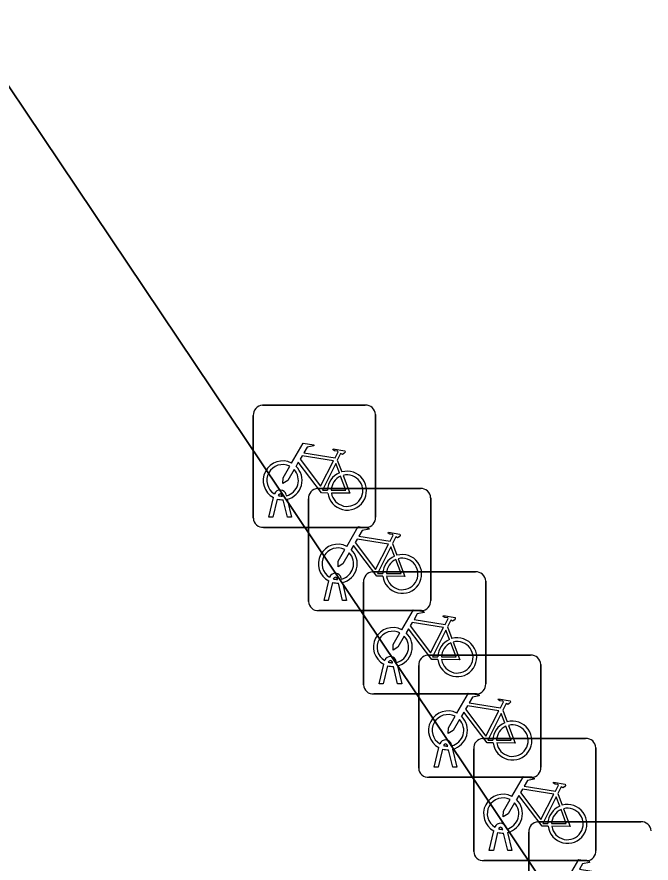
# Model space of a CAD drawing. Extents: x 161087 to 161926, y 382572 to 383873.
# Drawn here: x 161732.38 to 161737.56, y 383036.17 to 383043.1 of the extents above; entities that cross this region are included whole.
import ezdxf

# ---------------------------------------------------------------- set-up
doc = ezdxf.new("R2010")
doc.units = 0
for name, color, linetype in [('IMGEO_Fietsenrek', 7, 'Continuous'), ('IMGEO_Pand', 7, 'Continuous'), ('IMGEO_Voetpad_open', 7, 'Continuous')]:
    doc.layers.add(name, color=color, linetype=linetype)

msp = doc.modelspace()

# ---------------------------------------------------------------- linework, layer by layer
at = {"layer": 'IMGEO_Fietsenrek'}
for p, q in [((161734.3839, 383039.9195), (161735.2248, 383039.9195)), ((161735.2248, 383039.9195), (161734.3839, 383039.9195)), ((161734.3095, 383038.9949), (161734.3095, 383039.8358)), ((161734.3095, 383039.8358), (161734.3095, 383038.9949)), ((161735.3085, 383039.8451), (161735.3085, 383039.0042)), ((161735.3085, 383039.0042), (161735.3085, 383039.8451)), ((161734.9962, 383039.4692), (161735.0325, 383039.374)), ((161734.5776, 383039.1874), (161734.5794, 383039.1795)), ((161734.8349, 383039.2375), (161735.6758, 383039.2375)), ((161735.6758, 383039.2375), (161734.8349, 383039.2375)), ((161734.4365, 383039.0043), (161734.4748, 383039.1643)), ((161734.5052, 383039.1521), (161734.4699, 383039.0043)), ((161734.5469, 383039.1759), (161734.5459, 383039.1802)), ((161734.588, 383039.0043), (161734.5541, 383039.146)), ((161734.5864, 383039.1503), (161734.6214, 383039.0043)), ((161734.7605, 383038.3129), (161734.7605, 383039.1538)), ((161734.7605, 383039.1538), (161734.7605, 383038.3129)), ((161735.7595, 383039.1631), (161735.7595, 383038.3222)), ((161735.7595, 383038.3222), (161735.7595, 383039.1631)), ((161734.4699, 383039.0043), (161734.4365, 383039.0043)), ((161734.6214, 383039.0043), (161734.588, 383039.0043)), ((161735.2341, 383038.9205), (161734.3932, 383038.9205)), ((161734.3932, 383038.9205), (161735.2341, 383038.9205)), ((161735.4472, 383038.7872), (161735.4835, 383038.692)), ((161734.9979, 383038.4939), (161734.9969, 383038.4982)), ((161735.0286, 383038.5054), (161735.0304, 383038.4975)), ((161735.2849, 383038.5555), (161736.1258, 383038.5555)), ((161736.1258, 383038.5555), (161735.2849, 383038.5555)), ((161734.8875, 383038.3223), (161734.9258, 383038.4823)), ((161734.9562, 383038.4701), (161734.9209, 383038.3223)), ((161735.039, 383038.3223), (161735.0051, 383038.464)), ((161735.0374, 383038.4683), (161735.0724, 383038.3223)), ((161735.2105, 383037.6309), (161735.2105, 383038.4718)), ((161735.2105, 383038.4718), (161735.2105, 383037.6309)), ((161736.2095, 383038.4811), (161736.2095, 383037.6402)), ((161736.2095, 383037.6402), (161736.2095, 383038.4811)), ((161734.9209, 383038.3223), (161734.8875, 383038.3223)), ((161735.0724, 383038.3223), (161735.039, 383038.3223)), ((161735.6851, 383038.2385), (161734.8442, 383038.2385)), ((161734.8442, 383038.2385), (161735.6851, 383038.2385)), ((161735.8972, 383038.1052), (161735.9335, 383038.01)), ((161735.7359, 383037.8735), (161736.5768, 383037.8735)), ((161736.5768, 383037.8735), (161735.7359, 383037.8735)), ((161735.3375, 383037.6403), (161735.3758, 383037.8003)), ((161735.4479, 383037.8119), (161735.4469, 383037.8162)), ((161735.4786, 383037.8234), (161735.4804, 383037.8155)), ((161736.6605, 383037.7991), (161736.6605, 383036.9582)), ((161736.6605, 383036.9582), (161736.6605, 383037.7991)), ((161735.4062, 383037.7881), (161735.3709, 383037.6403)), ((161735.489, 383037.6403), (161735.4551, 383037.782)), ((161735.4874, 383037.7863), (161735.5224, 383037.6403)), ((161735.6615, 383036.9489), (161735.6615, 383037.7898)), ((161735.6615, 383037.7898), (161735.6615, 383036.9489)), ((161735.3709, 383037.6403), (161735.3375, 383037.6403)), ((161735.5224, 383037.6403), (161735.489, 383037.6403)), ((161736.1351, 383037.5565), (161735.2942, 383037.5565)), ((161735.2942, 383037.5565), (161736.1351, 383037.5565)), ((161736.3482, 383037.4232), (161736.3845, 383037.328)), ((161736.1859, 383037.1915), (161737.0268, 383037.1915)), ((161737.0268, 383037.1915), (161736.1859, 383037.1915)), ((161735.7885, 383036.9583), (161735.8268, 383037.1183)), ((161735.8572, 383037.1061), (161735.8219, 383036.9583)), ((161735.8989, 383037.1299), (161735.8979, 383037.1342)), ((161735.9296, 383037.1414), (161735.9314, 383037.1335)), ((161735.9384, 383037.1043), (161735.9734, 383036.9583)), ((161736.1115, 383036.2669), (161736.1115, 383037.1078)), ((161736.1115, 383037.1078), (161736.1115, 383036.2669)), ((161737.1105, 383037.1171), (161737.1105, 383036.2762)), ((161737.1105, 383036.2762), (161737.1105, 383037.1171)), ((161735.94, 383036.9583), (161735.9061, 383037.1)), ((161735.8219, 383036.9583), (161735.7885, 383036.9583)), ((161735.9734, 383036.9583), (161735.94, 383036.9583)), ((161736.5861, 383036.8745), (161735.7452, 383036.8745)), ((161735.7452, 383036.8745), (161736.5861, 383036.8745)), ((161736.7982, 383036.7412), (161736.8345, 383036.646)), ((161736.6369, 383036.5105), (161737.4778, 383036.5105)), ((161737.4778, 383036.5105), (161736.6369, 383036.5105)), ((161736.2385, 383036.2763), (161736.2768, 383036.4363)), ((161736.3072, 383036.4241), (161736.2719, 383036.2763)), ((161736.3489, 383036.4479), (161736.3479, 383036.4522)), ((161736.39, 383036.2763), (161736.3561, 383036.418)), ((161736.3796, 383036.4594), (161736.3814, 383036.4515)), ((161736.3884, 383036.4223), (161736.4234, 383036.2763)), ((161736.5625, 383035.5859), (161736.5625, 383036.4268)), ((161736.5625, 383036.4268), (161736.5625, 383035.5859)), ((161736.2719, 383036.2763), (161736.2385, 383036.2763)), ((161736.4234, 383036.2763), (161736.39, 383036.2763)), ((161737.0361, 383036.1925), (161736.1952, 383036.1925)), ((161736.1952, 383036.1925), (161737.0361, 383036.1925))]:
    msp.add_line(p, q, dxfattribs=at)
for points in [[(161734.6221, 383039.4462), (161734.7168, 383039.6097), (161734.803, 383039.5959), (161734.8047, 383039.5872), (161734.7486, 383039.5763), (161734.7224, 383039.531), (161734.9776, 383039.4902)], [(161734.9776, 383039.4902), (161735.0026, 383039.539), (161734.9975, 383039.543), (161734.9743, 383039.5467), (161734.9616, 383039.5542), (161734.9606, 383039.5573), (161734.9628, 383039.5619), (161735.0576, 383039.5468), (161735.0599, 383039.5365), (161735.0505, 383039.5241), (161735.0381, 383039.5177), (161735.0236, 383039.5239), (161734.9962, 383039.4692)], [(161734.9647, 383039.465), (161734.7079, 383039.506), (161734.6912, 383039.4772), (161734.8582, 383039.2569), (161734.9647, 383039.465)], [(161734.6428, 383039.3937), (161734.5912, 383039.3045), (161734.5513, 383039.2785), (161734.5525, 383039.326), (161734.607, 383039.4202)], [(161734.9178, 383039.2015), (161734.8681, 383039.2016), (161734.6774, 383039.4533), (161734.6584, 383039.4205)], [(161735.0127, 383039.367), (161734.9834, 383039.4438), (161734.874, 383039.2257), (161734.9167, 383039.2256)], [(161734.9467, 383039.2255), (161735.0666, 383039.2253), (161735.0234, 383039.3389)], [(161735.0432, 383039.3458), (161735.0982, 383039.2012), (161734.9481, 383039.2015)], [(161735.0731, 383038.7642), (161735.1678, 383038.9277), (161735.254, 383038.9139), (161735.2557, 383038.9052), (161735.1996, 383038.8943), (161735.1734, 383038.849), (161735.4286, 383038.8082)], [(161735.4286, 383038.8082), (161735.4536, 383038.857), (161735.4485, 383038.861), (161735.4253, 383038.8647), (161735.4126, 383038.8722), (161735.4116, 383038.8753), (161735.4138, 383038.8799), (161735.5086, 383038.8648), (161735.5109, 383038.8545), (161735.5015, 383038.8421), (161735.4891, 383038.8357), (161735.4746, 383038.8419), (161735.4472, 383038.7872)], [(161735.3688, 383038.5195), (161735.3191, 383038.5196), (161735.1284, 383038.7713), (161735.1094, 383038.7385)], [(161735.4157, 383038.783), (161735.1589, 383038.824), (161735.1422, 383038.7952), (161735.3092, 383038.5749), (161735.4157, 383038.783)], [(161735.0938, 383038.7117), (161735.0422, 383038.6225), (161735.0023, 383038.5965), (161735.0035, 383038.644), (161735.058, 383038.7382)], [(161735.4637, 383038.685), (161735.4344, 383038.7618), (161735.325, 383038.5437), (161735.3677, 383038.5436)], [(161735.3977, 383038.5435), (161735.5176, 383038.5433), (161735.4744, 383038.6569)], [(161735.4942, 383038.6638), (161735.5492, 383038.5192), (161735.3991, 383038.5195)], [(161735.5231, 383038.0822), (161735.6178, 383038.2457), (161735.704, 383038.2319), (161735.7057, 383038.2232), (161735.6496, 383038.2123), (161735.6234, 383038.167), (161735.8786, 383038.1262)], [(161735.8786, 383038.1262), (161735.9036, 383038.175), (161735.8985, 383038.179), (161735.8753, 383038.1827), (161735.8626, 383038.1902), (161735.8616, 383038.1933), (161735.8638, 383038.1979), (161735.9586, 383038.1828), (161735.9609, 383038.1725), (161735.9515, 383038.1601), (161735.9391, 383038.1537), (161735.9246, 383038.1599), (161735.8972, 383038.1052)], [(161735.8188, 383037.8375), (161735.7691, 383037.8376), (161735.5784, 383038.0893), (161735.5594, 383038.0565)], [(161735.8657, 383038.101), (161735.6089, 383038.142), (161735.5922, 383038.1132), (161735.7592, 383037.8929), (161735.8657, 383038.101)], [(161735.9137, 383038.003), (161735.8844, 383038.0798), (161735.775, 383037.8617), (161735.8177, 383037.8616)], [(161735.5438, 383038.0297), (161735.4922, 383037.9405), (161735.4523, 383037.9145), (161735.4535, 383037.962), (161735.508, 383038.0562)], [(161735.8477, 383037.8615), (161735.9676, 383037.8613), (161735.9244, 383037.9749)], [(161735.9442, 383037.9818), (161735.9992, 383037.8372), (161735.8491, 383037.8375)], [(161735.9741, 383037.4002), (161736.0688, 383037.5637), (161736.155, 383037.5499), (161736.1567, 383037.5412), (161736.1006, 383037.5303), (161736.0744, 383037.485), (161736.3296, 383037.4442)], [(161736.3167, 383037.419), (161736.0599, 383037.46), (161736.0432, 383037.4312), (161736.2102, 383037.2109), (161736.3167, 383037.419)], [(161736.3296, 383037.4442), (161736.3546, 383037.493), (161736.3495, 383037.497), (161736.3263, 383037.5007), (161736.3136, 383037.5082), (161736.3126, 383037.5113), (161736.3148, 383037.5159), (161736.4096, 383037.5008), (161736.4119, 383037.4905), (161736.4025, 383037.4781), (161736.3901, 383037.4717), (161736.3756, 383037.4779), (161736.3482, 383037.4232)], [(161736.2698, 383037.1555), (161736.2201, 383037.1556), (161736.0294, 383037.4073), (161736.0104, 383037.3745)], [(161736.3647, 383037.321), (161736.3354, 383037.3978), (161736.226, 383037.1797), (161736.2687, 383037.1796)], [(161735.9948, 383037.3477), (161735.9432, 383037.2585), (161735.9033, 383037.2325), (161735.9045, 383037.28), (161735.959, 383037.3742)], [(161736.2987, 383037.1795), (161736.4186, 383037.1793), (161736.3754, 383037.2929)], [(161736.3952, 383037.2998), (161736.4502, 383037.1552), (161736.3001, 383037.1555)], [(161736.4241, 383036.7182), (161736.5188, 383036.8817), (161736.605, 383036.8679), (161736.6067, 383036.8592), (161736.5506, 383036.8483), (161736.5244, 383036.803), (161736.7796, 383036.7622)], [(161736.7796, 383036.7622), (161736.8046, 383036.811), (161736.7995, 383036.815), (161736.7763, 383036.8187), (161736.7636, 383036.8262), (161736.7626, 383036.8293), (161736.7648, 383036.8339), (161736.8596, 383036.8188), (161736.8619, 383036.8085), (161736.8525, 383036.7961), (161736.8401, 383036.7897), (161736.8256, 383036.7959), (161736.7982, 383036.7412)], [(161736.7667, 383036.737), (161736.5099, 383036.778), (161736.4932, 383036.7492), (161736.6602, 383036.5289), (161736.7667, 383036.737)], [(161736.4448, 383036.6657), (161736.3932, 383036.5765), (161736.3533, 383036.5505), (161736.3545, 383036.598), (161736.409, 383036.6922)], [(161736.7198, 383036.4735), (161736.6701, 383036.4736), (161736.4794, 383036.7253), (161736.4604, 383036.6925)], [(161736.8147, 383036.639), (161736.7854, 383036.7158), (161736.676, 383036.4977), (161736.7187, 383036.4976)], [(161736.7487, 383036.4975), (161736.8686, 383036.4973), (161736.8254, 383036.6109)], [(161736.8452, 383036.6178), (161736.9002, 383036.4732), (161736.7501, 383036.4735)], [(161736.8751, 383036.0372), (161736.9698, 383036.2007), (161737.056, 383036.1869), (161737.0577, 383036.1782), (161737.0016, 383036.1673), (161736.9754, 383036.122), (161737.2306, 383036.0812)]]:
    msp.add_lwpolyline(points, dxfattribs=at)
for centre, radius, start, end in [((161734.3872, 383039.8416), 0.0779, 92.4484, 184.28452), ((161734.3872, 383039.8416), 0.0779, 92.4484, 184.28452), ((161735.2306, 383039.8418), 0.0779, 2.4484, 94.28452), ((161735.2306, 383039.8418), 0.0779, 2.4484, 94.28452), ((161734.5491, 383039.3049), 0.159, 62.67661, 242.13685), ((161734.5491, 383039.3049), 0.129, 63.31916, 238.90302), ((161734.5491, 383039.3049), 0.129, 283.60429, 43.43025), ((161734.5491, 383039.3049), 0.159, 283.5766, 46.60424), ((161735.0757, 383039.2209), 0.159, 113.3408, 178.32165), ((161735.0757, 383039.2209), 0.159, 187.0065, 105.77075), ((161735.0757, 383039.2209), 0.129, 113.92302, 177.95563), ((161735.0757, 383039.2209), 0.129, 188.67146, 104.58832), ((161734.5289, 383039.1763), 0.0499, 12.8025, 158.69338), ((161734.5289, 383039.1763), 0.0174, 12.8025, 163.45023), ((161734.8382, 383039.1596), 0.0779, 92.4484, 184.28452), ((161734.8382, 383039.1596), 0.0779, 92.4484, 184.28452), ((161735.6816, 383039.1598), 0.0779, 2.4484, 94.28452), ((161735.6816, 383039.1598), 0.0779, 2.4484, 94.28452), ((161734.5491, 383039.3049), 0.159, 253.99666, 271.78671), ((161734.5491, 383039.3049), 0.129, 253.41502, 269.02044), ((161734.3874, 383038.9982), 0.0779, 182.4484, 274.28452), ((161734.3874, 383038.9982), 0.0779, 182.4484, 274.28452), ((161735.2308, 383038.9984), 0.0779, 272.4484, 4.28452), ((161735.2308, 383038.9984), 0.0779, 272.4484, 4.28452), ((161735.0001, 383038.6229), 0.159, 62.67661, 242.13685), ((161735.0001, 383038.6229), 0.129, 63.31916, 238.90302), ((161735.0001, 383038.6229), 0.129, 283.60429, 43.43025), ((161735.0001, 383038.6229), 0.159, 283.5766, 46.60424), ((161735.5267, 383038.5389), 0.159, 187.0065, 105.77075), ((161735.5267, 383038.5389), 0.159, 113.3408, 178.32165), ((161735.5267, 383038.5389), 0.129, 113.92302, 177.95563), ((161735.5267, 383038.5389), 0.129, 188.67146, 104.58832), ((161734.9799, 383038.4943), 0.0499, 12.8025, 158.69338), ((161734.9799, 383038.4943), 0.0174, 12.8025, 163.45023), ((161735.0001, 383038.6229), 0.129, 253.41502, 269.02044), ((161735.2882, 383038.4776), 0.0779, 92.4484, 184.28452), ((161735.2882, 383038.4776), 0.0779, 92.4484, 184.28452), ((161736.1316, 383038.4778), 0.0779, 2.4484, 94.28452), ((161736.1316, 383038.4778), 0.0779, 2.4484, 94.28452), ((161735.0001, 383038.6229), 0.159, 253.99666, 271.78671), ((161734.8384, 383038.3162), 0.0779, 182.4484, 274.28452), ((161734.8384, 383038.3162), 0.0779, 182.4484, 274.28452), ((161735.6818, 383038.3164), 0.0779, 272.4484, 4.28452), ((161735.6818, 383038.3164), 0.0779, 272.4484, 4.28452), ((161735.4501, 383037.9409), 0.159, 62.67661, 242.13685), ((161735.4501, 383037.9409), 0.129, 63.31916, 238.90302), ((161735.4501, 383037.9409), 0.129, 283.60429, 43.43025), ((161735.4501, 383037.9409), 0.159, 283.5766, 46.60424), ((161735.9767, 383037.8569), 0.159, 187.0065, 105.77075), ((161735.9767, 383037.8569), 0.159, 113.3408, 178.32165), ((161735.9767, 383037.8569), 0.129, 113.92302, 177.95563), ((161735.9767, 383037.8569), 0.129, 188.67146, 104.58832), ((161735.7392, 383037.7956), 0.0779, 92.4484, 184.28452), ((161735.7392, 383037.7956), 0.0779, 92.4484, 184.28452), ((161736.5826, 383037.7958), 0.0779, 2.4484, 94.28452), ((161736.5826, 383037.7958), 0.0779, 2.4484, 94.28452), ((161735.4299, 383037.8123), 0.0499, 12.8025, 158.69338), ((161735.4299, 383037.8123), 0.0174, 12.8025, 163.45023), ((161735.4501, 383037.9409), 0.129, 253.41502, 269.02044), ((161735.4501, 383037.9409), 0.159, 253.99666, 271.78671), ((161735.2884, 383037.6342), 0.0779, 182.4484, 274.28452), ((161735.2884, 383037.6342), 0.0779, 182.4484, 274.28452), ((161736.1318, 383037.6344), 0.0779, 272.4484, 4.28452), ((161736.1318, 383037.6344), 0.0779, 272.4484, 4.28452), ((161735.9011, 383037.2589), 0.159, 62.67661, 242.13685), ((161735.9011, 383037.2589), 0.129, 63.31916, 238.90302), ((161735.9011, 383037.2589), 0.129, 283.60429, 43.43025), ((161735.9011, 383037.2589), 0.159, 283.5766, 46.60424), ((161736.4277, 383037.1749), 0.159, 113.3408, 178.32165), ((161736.4277, 383037.1749), 0.159, 187.0065, 105.77075), ((161736.4277, 383037.1749), 0.129, 113.92302, 177.95563), ((161736.4277, 383037.1749), 0.129, 188.67146, 104.58832), ((161735.8809, 383037.1303), 0.0499, 12.8025, 158.69338), ((161736.1892, 383037.1136), 0.0779, 92.4484, 184.28452), ((161736.1892, 383037.1136), 0.0779, 92.4484, 184.28452), ((161737.0326, 383037.1138), 0.0779, 2.4484, 94.28452), ((161737.0326, 383037.1138), 0.0779, 2.4484, 94.28452), ((161735.9011, 383037.2589), 0.159, 253.99666, 271.78671), ((161735.8809, 383037.1303), 0.0174, 12.8025, 163.45023), ((161735.9011, 383037.2589), 0.129, 253.41502, 269.02044), ((161735.7394, 383036.9522), 0.0779, 182.4484, 274.28452), ((161735.7394, 383036.9522), 0.0779, 182.4484, 274.28452), ((161736.5828, 383036.9524), 0.0779, 272.4484, 4.28452), ((161736.5828, 383036.9524), 0.0779, 272.4484, 4.28452), ((161736.3511, 383036.5769), 0.159, 62.67661, 242.13685), ((161736.3511, 383036.5769), 0.129, 63.31916, 238.90302), ((161736.3511, 383036.5769), 0.159, 283.5766, 46.60424), ((161736.3511, 383036.5769), 0.129, 283.60429, 43.43025), ((161736.8777, 383036.4929), 0.159, 113.3408, 178.32165), ((161736.8777, 383036.4929), 0.159, 187.0065, 105.77075), ((161736.8777, 383036.4929), 0.129, 188.67146, 104.58832), ((161736.8777, 383036.4929), 0.129, 113.92302, 177.95563), ((161736.3309, 383036.4483), 0.0499, 12.8025, 158.69338), ((161736.6402, 383036.4326), 0.0779, 92.4484, 184.28452), ((161736.6402, 383036.4326), 0.0779, 92.4484, 184.28452), ((161737.4836, 383036.4328), 0.0779, 2.4484, 94.28452), ((161737.4836, 383036.4328), 0.0779, 2.4484, 94.28452), ((161736.3511, 383036.5769), 0.159, 253.99666, 271.78671), ((161736.3309, 383036.4483), 0.0174, 12.8025, 163.45023), ((161736.3511, 383036.5769), 0.129, 253.41502, 269.02044), ((161737.0328, 383036.2704), 0.0779, 272.4484, 4.28452), ((161737.0328, 383036.2704), 0.0779, 272.4484, 4.28452), ((161736.1894, 383036.2702), 0.0779, 182.4484, 274.28452), ((161736.1894, 383036.2702), 0.0779, 182.4484, 274.28452)]:
    msp.add_arc(centre, radius, start, end, dxfattribs=at)
at = {"layer": 'IMGEO_Pand'}
msp.add_lwpolyline([(161707.658, 382995.446), (161714.445, 383000), (161736.382, 383014.719), (161746.435, 383021.464), (161742.665, 383027.087), (161741.711, 383028.509), (161730.515, 383045.208), (161707.81, 383030.012), (161705.312, 383028.34), (161691.701, 383019.23), (161704.603, 383000)], close=True, dxfattribs=at)
at = {"layer": 'IMGEO_Voetpad_open'}
msp.add_lwpolyline([(161739.062, 383042.359), (161729.831, 383049.954), (161728.12, 383048.78), (161705.429, 383033.59), (161707.81, 383030.012), (161730.515, 383045.208), (161741.711, 383028.509), (161743.638, 383029.766), (161741.541, 383032.887), (161744.345, 383034.77)], dxfattribs=at)

doc.saveas('drawing.dxf')
